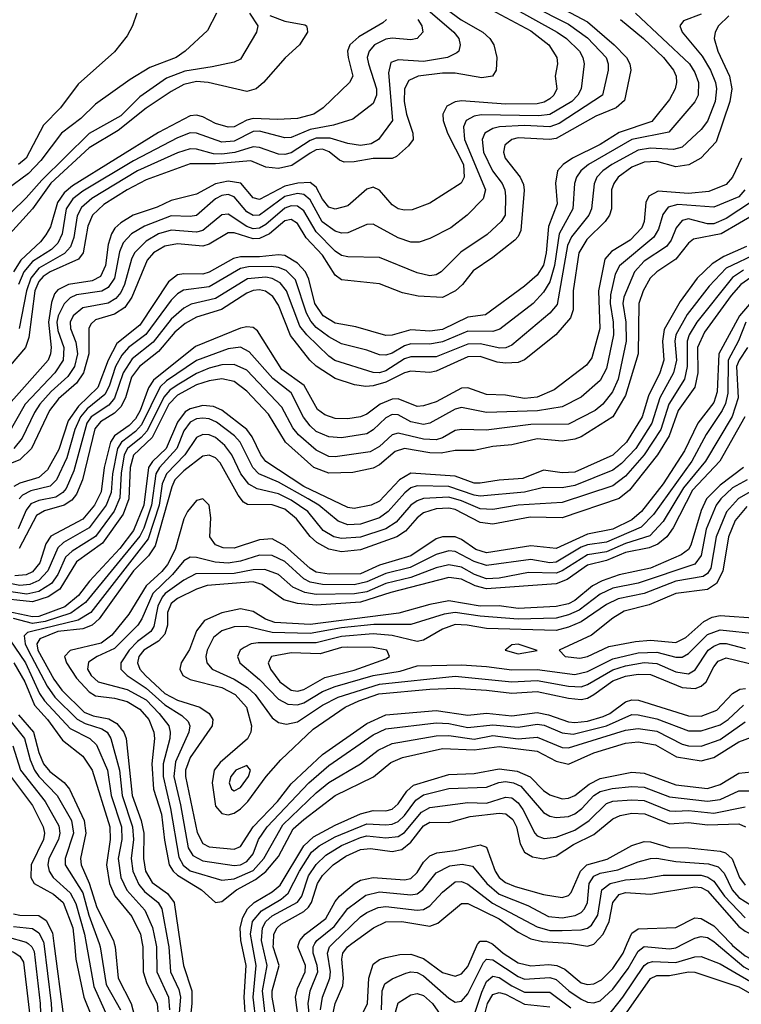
# Model space of a CAD drawing. Header units: inches. Extents: x 990535 to 1117859, y 769386 to 892122.
# Tile 762 of 1056: x 1067209 to 1069497, y 849807 to 852930. Entities that reach past the tile are written whole.
import ezdxf

# ---------------------------------------------------------------- set-up
doc = ezdxf.new("R2010")
doc.units = ezdxf.units.IN
doc.header["$MEASUREMENT"] = 0
doc.layers.add('B0864', color=7, linetype='Continuous')
doc.layers.add('B0865', color=7, linetype='Continuous')

msp = doc.modelspace()

# ---------------------------------------------------------------- linework, layer by layer
at = {"layer": 'B0864', "color": 5}
for points, elevation in [([(1067125.9, 850000), (1067130, 849999), (1067192.1, 849972.1), (1067210, 849960.4), (1067221.5, 849941.5), (1067251.2, 849690)], 3220), ([(1067236, 850000), (1067248.1, 849990), (1067254.9, 849974.9), (1067274.9, 849810), (1067276.2, 849750)], 3240), ([(1067285.7, 850000), (1067309.7, 849810), (1067312.2, 849750)], 3260), ([(1067318.1, 850000), (1067348.1, 849768.1)], 3280), ([(1067383.2, 850000), (1067387.9, 849950), (1067413.2, 849830), (1067436.7, 849770)], 3320), ([(1067419.9, 850000), (1067444.3, 849864.3), (1067487.2, 849770)], 3340), ([(1067461.4, 850000), (1067465, 849990), (1067484.1, 849870), (1067528.7, 849790)], 3360), ([(1067509.4, 850000), (1067512.3, 849990), (1067521.7, 849890), (1067562.8, 849810), (1067573.5, 849770)], 3380), ([(1067598.2, 850000), (1067600, 849990), (1067601.1, 849910), (1067612.9, 849872.9), (1067645.5, 849810), (1067648.6, 849770)], 3420), ([(1067640.9, 850000), (1067642.9, 849990), (1067644.2, 849910), (1067681.2, 849830), (1067684.2, 849790)], 3440), ([(1067680.5, 850000), (1067682.3, 849990), (1067687.8, 849910), (1067714.1, 849854.1), (1067719.5, 849830), (1067710.7, 849730)], 3460), ([(1067718.4, 850000), (1067728.7, 849930), (1067754.8, 849850), (1067755.2, 849810), (1067746.5, 849730), (1067719.7, 849650), (1067713.1, 849613.1), (1067725.6, 849505.6), (1067730, 849496.5), (1067750, 849502.6), (1067787.3, 849532.7), (1067870, 849564.3), (1067890, 849583.2), (1067898.7, 849601.3), (1067906.3, 849670), (1067919.9, 849710), (1067927, 849750), (1067921.5, 849830), (1067927.5, 849930), (1067913.1, 850000)], 3480), ([(1067959.6, 849750), (1067950.1, 849830), (1067959.7, 849930), (1067946.5, 850000)], 3460), ([(1067992.8, 849730), (1067978.9, 849850), (1067993.9, 849930), (1067978.4, 850000)], 3440), ([(1068027.8, 849732.2), (1068010.3, 849830), (1068010, 849850), (1068031.8, 849930), (1068013.6, 849990), (1068014, 850000)], 3420), ([(1068101.6, 849690), (1068084.5, 849830), (1068090, 849857.3), (1068115, 849910), (1068115.6, 849930), (1068090.9, 849990), (1068094.1, 850000)], 3380), ([(1068133.7, 849710), (1068124.4, 849810), (1068130.3, 849849.7), (1068154.5, 849910), (1068152.8, 849930), (1068140, 849970), (1068139.7, 849990), (1068145.8, 850000)], 3360), ([(1068163.6, 849790), (1068170, 849830), (1068193.1, 849890), (1068194.5, 849910), (1068185.3, 849970), (1068191.8, 849990), (1068202.2, 850000)], 3340), ([(1068200.8, 849770), (1068210, 849810), (1068234.1, 849865.9), (1068236.6, 849890), (1068231.3, 849950), (1068234.4, 849970), (1068248.7, 849990), (1068262.5, 850000)], 3320), ([(1068282.7, 849750), (1068312.7, 849810), (1068316.5, 849890), (1068330, 849934.2), (1068350, 849949.3), (1068370, 849955.3), (1068414.6, 849965.4), (1068450, 849966.4), (1068490, 849952.7), (1068550, 849908.7), (1068590, 849896.7), (1068610, 849903.8), (1068630, 849927.2), (1068661.5, 849998.5), (1068663.1, 850000)], 3280), ([(1068356.5, 849790), (1068359.2, 849850), (1068367.5, 849872.5), (1068390, 849888.4), (1068434, 849906), (1068450, 849910.4), (1068470, 849908.6), (1068490, 849898.1), (1068570, 849826.8), (1068590, 849814.1), (1068610, 849816.9), (1068630, 849840.3), (1068680, 849940), (1068690, 849950.4), (1068710, 849948.8), (1068790, 849895.2), (1068810, 849887), (1068890, 849892.7), (1068910, 849886.1), (1068950.3, 849850.3), (1068990, 849823.9), (1069010, 849814.1), (1069030, 849811.6), (1069050, 849818.8), (1069090, 849855.2), (1069139.2, 849920.8), (1069170, 849975.7), (1069189.6, 849990.4), (1069270, 849983.8), (1069290, 849986.3), (1069316.8, 850000)], 3260), ([(1068706, 850000), (1068710, 849998.1), (1068742.8, 849970), (1068790, 849939.4), (1068830, 849929.8), (1068886.7, 849933.3), (1068912.9, 849930), (1068938.4, 849918.4), (1068990, 849875.4), (1069010, 849869.8), (1069030, 849872.3), (1069054.5, 849885.5), (1069090, 849921.4), (1069122.9, 849970), (1069135.8, 850000)], 3280), ([(1068959.2, 850000), (1069010, 849991.6), (1069030, 849998.2), (1069031.7, 850000)], 3320), ([(1069417.8, 850000), (1069505.9, 849925.9), (1069596.4, 849876.4), (1069670, 849825.7), (1069704.4, 849815.6), (1069730, 849814.7), (1069781.1, 849830), (1069814.7, 849845.3), (1069870, 849883.5), (1069904.6, 849895.4), (1069990, 849911.7), (1070000, 849911.3)], 3260), ([(1069464.3, 850000), (1069470, 849994.1), (1069510, 849961.3), (1069690, 849864.9), (1069730, 849863.9), (1069770, 849876.8), (1069850.4, 849929.6), (1069950, 849941.5), (1070000, 849954.6)], 3280), ([(1069070, 849764.6), (1069121.5, 849830), (1069190, 849930.4), (1069201.6, 849938.4), (1069216.7, 849943.3), (1069290, 849940), (1069350, 849958), (1069370, 849959.2), (1069430, 849936), (1069576.9, 849850)], 3240), ([(1068634.3, 849725.7), (1068674.4, 849845.6), (1068690, 849879.9), (1068710, 849896.7), (1068730, 849892.5), (1068770, 849865.5), (1068810, 849845.9), (1068890, 849845.8), (1068956.5, 849796.5)], 3240), ([(1069125.6, 849770), (1069210, 849889.2), (1069230, 849899.1), (1069270, 849899), (1069330, 849910.5), (1069350, 849909.5), (1069490, 849863.2), (1069561.6, 849821.6)], 3220), ([(1068391.1, 849748.9), (1068410, 849811.9), (1068450, 849837.8), (1068470, 849841.9), (1068490, 849835.4), (1068518.1, 849810), (1068574.8, 849730)], 3240), ([(1068657.6, 849670), (1068692.5, 849810), (1068710, 849838.4), (1068730, 849844.5), (1068750, 849839), (1068810, 849807.7), (1068890, 849799.4)], 3220)]:
    msp.add_lwpolyline(points, dxfattribs=dict(at, elevation=elevation))
at = {"layer": 'B0865', "color": 5}
for points, elevation in [([(1068846.3, 853010), (1069010, 852922.4), (1069094.6, 852850), (1069133.6, 852810), (1069144, 852790), (1069147.7, 852770), (1069126.7, 852673.3), (1069100.9, 852650), (1069036.3, 852623.7), (1068910, 852552.5), (1068889.3, 852549.3), (1068790, 852554.6), (1068770, 852549.9), (1068748.2, 852531.8), (1068743.4, 852510), (1068748.9, 852490), (1068796.3, 852430), (1068806.6, 852406.6), (1068809.4, 852389.4), (1068798.6, 852261.4), (1068790, 852241.9), (1068779.1, 852230), (1068710, 852175.1), (1068647.3, 852132.7), (1068613.8, 852090), (1068591.4, 852070), (1068550, 852048.6), (1068472.7, 852052.7), (1068423.2, 852063.2), (1068350, 852091.8), (1068230, 852104.3), (1068210, 852119.4), (1068170, 852182.7), (1068118.1, 852238.1), (1068090, 852283.3), (1068070, 852296.4), (1068050, 852291.5), (1068001.6, 852250), (1067970, 852235.5), (1067950, 852234.6), (1067890, 852253.5), (1067870, 852254), (1067810, 852218), (1067790, 852210.9), (1067710, 852218.8), (1067670, 852211.4), (1067633.9, 852190), (1067613.4, 852166.6), (1067565.1, 852050), (1067542.8, 852017.2), (1067510, 851995.7), (1067450, 851977.6), (1067435.5, 851964.5), (1067428.9, 851950), (1067429, 851870), (1067411.9, 851810), (1067390, 851776.9), (1067333, 851727), (1067303.5, 851690), (1067247, 851570), (1067210, 851534), (1067148.3, 851510)], 3180), ([(1068525.3, 852990), (1068608.8, 852928.8), (1068677.7, 852890), (1068699.9, 852870), (1068712.8, 852850), (1068721.9, 852810), (1068720.7, 852770), (1068709.1, 852750.9), (1068674.3, 852745.7), (1068590, 852760.2), (1068550, 852760.1), (1068472.6, 852750), (1068443, 852737), (1068429.4, 852710.6), (1068428.1, 852670), (1068435.9, 852630), (1068456.2, 852570), (1068457.3, 852550), (1068442.7, 852530), (1068404.4, 852495.6), (1068390.9, 852489.1), (1068330, 852489.8), (1068270, 852478.5), (1068238, 852478), (1068223.6, 852483.6), (1068190.5, 852510.5), (1068170, 852518.8), (1068150, 852516.9), (1068130, 852506.8), (1068072.5, 852467.5), (1068030, 852457.6), (1067990, 852461.9), (1067942.4, 852482.4), (1067830, 852472.2), (1067750, 852472), (1067610, 852421.9), (1067550, 852389.6), (1067476.8, 852343.2), (1067440.2, 852310), (1067425.1, 852274.9), (1067410.5, 852190), (1067396, 852170), (1067306.2, 852130), (1067284.3, 852115.7), (1067270, 852099.8), (1067257.4, 852070), (1067238, 851922), (1067228.1, 851890), (1067155.3, 851804.7)], 3080), ([(1068698.3, 853010), (1068913.4, 852890), (1068942.8, 852870), (1068984.3, 852830), (1068995.4, 852810), (1068998.9, 852790), (1068989.4, 852710), (1068979.3, 852690), (1068960.5, 852670), (1068890, 852628.8), (1068855.1, 852624.9), (1068672.6, 852627.4), (1068650, 852623.7), (1068625.2, 852610), (1068616.3, 852590), (1068620.3, 852550), (1068686.3, 852390), (1068678.8, 852361.2), (1068628.8, 852310), (1068576.3, 852270), (1068510, 852236.2), (1068475.6, 852224.4), (1068450, 852224.4), (1068410, 852238.1), (1068330, 852280.8), (1068310, 852280.2), (1068250, 852253.2), (1068230, 852252.5), (1068210, 852259.3), (1068168.6, 852288.6), (1068130, 852358.3), (1068110, 852374.8), (1068090, 852378), (1068050, 852368.7), (1067970, 852310.2), (1067950, 852308.4), (1067930, 852320.4), (1067890, 852367.9), (1067870, 852375.1), (1067850, 852372.1), (1067830, 852361.2), (1067770, 852308.8), (1067750, 852305.5), (1067690, 852307.7), (1067604.9, 852275.1), (1067564.2, 852250), (1067538, 852222), (1067526.2, 852193.8), (1067510.4, 852110), (1067490, 852080.5), (1067470, 852068.9), (1067390, 852056.8), (1067370, 852047.5), (1067350, 852028.4), (1067331.7, 851990), (1067327.7, 851970), (1067330, 851943.6), (1067349.4, 851890), (1067347.2, 851850), (1067320.6, 851810), (1067226.9, 851710), (1067169.7, 851610)], 3140), ([(1068459.7, 852999.7), (1068586.4, 852890), (1068601.9, 852870), (1068606.1, 852850), (1068601.8, 852830), (1068596, 852824), (1068566, 852810), (1068490, 852797), (1068410, 852802.3), (1068386.4, 852793.6), (1068379, 852761), (1068391.3, 852610), (1068346.8, 852550), (1068323.8, 852536.2), (1068290, 852531), (1068250, 852536.7), (1068194.2, 852554.2), (1068150, 852554.2), (1068130, 852546.8), (1068070, 852507.2), (1068050, 852501.7), (1068030, 852503.2), (1067970, 852524.4), (1067950, 852526.2), (1067891.8, 852508.2), (1067850, 852503.3), (1067824.2, 852504.2), (1067770, 852519.5), (1067750, 852519.8), (1067710, 852506.9), (1067582.8, 852450), (1067437.7, 852362.3), (1067405.6, 852334.4), (1067392, 852308), (1067381.3, 852238.7), (1067370.5, 852209.5), (1067352, 852188), (1067270, 852141.4), (1067244.8, 852110), (1067231, 852070), (1067207.9, 851950)], 3060), ([(1068687.8, 852970), (1068830, 852894.2), (1068887, 852850), (1068913.1, 852810), (1068914.9, 852790), (1068907.4, 852750), (1068912.2, 852710), (1068903.1, 852690), (1068890, 852678.7), (1068872.3, 852667.7), (1068850, 852662.6), (1068750, 852662), (1068610, 852672), (1068590, 852669.6), (1068564.3, 852655.7), (1068551.2, 852630), (1068552.6, 852610), (1068565.5, 852570), (1068616.2, 852470), (1068618.6, 852430), (1068609, 852411), (1068510, 852347.9), (1068453.5, 852326.5), (1068430, 852325.1), (1068410, 852329.5), (1068390, 852342), (1068350, 852388.9), (1068330, 852398), (1068310, 852392.4), (1068250, 852338.9), (1068210, 852328.8), (1068190, 852334.8), (1068170, 852360.1), (1068150, 852398.7), (1068130, 852412.8), (1068091.3, 852411.3), (1068050, 852401.8), (1067970, 852359.4), (1067950, 852365.2), (1067910.8, 852410.8), (1067870, 852417.8), (1067830, 852408.7), (1067770, 852376.3), (1067690, 852355.9), (1067644.9, 852335.1), (1067569.1, 852310), (1067530, 852285.3), (1067511.6, 852268.4), (1067500.2, 852250), (1067490, 852217.2), (1067481.8, 852150), (1067465.2, 852114.8), (1067439, 852101), (1067364.5, 852090), (1067330, 852072.5), (1067320.1, 852059.9), (1067310, 852032.3), (1067300.4, 851970), (1067309.5, 851890), (1067307.7, 851870), (1067299.5, 851850), (1067182.5, 851717.5)], 3120), ([(1068830, 852975.2), (1068950, 852915), (1069010, 852872.1), (1069069.1, 852810), (1069075.5, 852790), (1069075.2, 852770), (1069057.9, 852690), (1068920, 852600), (1068890, 852589.4), (1068810, 852594), (1068730.4, 852589.6), (1068710, 852584.3), (1068684.7, 852570), (1068675.7, 852550), (1068680.4, 852510), (1068709.1, 852450), (1068739.6, 852410), (1068748.2, 852390), (1068750.3, 852370), (1068748.7, 852310), (1068735.6, 852290), (1068691.4, 852248.7), (1068607.7, 852192.3), (1068546.2, 852130), (1068530, 852120.7), (1068510, 852117.8), (1068470, 852127.1), (1068350, 852175.4), (1068250, 852177.2), (1068230, 852181.9), (1068210, 852195.9), (1068150, 852257.1), (1068110, 852323.7), (1068090, 852338.4), (1068070, 852339.5), (1068050, 852332.3), (1067990, 852279.8), (1067970, 852268.2), (1067950, 852266.9), (1067930, 852274), (1067870, 852312.6), (1067850, 852310.6), (1067790, 852261.1), (1067770, 852256.2), (1067690, 852262.5), (1067650, 852250.2), (1067610, 852227.5), (1067573.2, 852190), (1067563.7, 852170), (1067541.8, 852090), (1067530, 852064.6), (1067514.5, 852045.5), (1067489.5, 852030.5), (1067410, 852016.2), (1067378.9, 851990), (1067369.5, 851970), (1067371, 851950), (1067387.4, 851907.4), (1067392.8, 851870), (1067383.2, 851830), (1067362.3, 851797.7), (1067309.2, 851750.8), (1067273.6, 851710), (1067256.1, 851683.9), (1067217.1, 851602.9), (1067190.7, 851570)], 3160), ([(1067938.6, 852950), (1067964.3, 852910), (1067960.2, 852890), (1067910, 852804.5), (1067890, 852794.9), (1067820.2, 852779.8), (1067733.4, 852766.6), (1067675.4, 852744.6), (1067590, 852685), (1067530, 852624.9), (1067430, 852568.8), (1067279.6, 852420.4), (1067230, 852364.2), (1067090.2, 852229.8)], 2960), ([(1068002.5, 852942.5), (1068050, 852925.4), (1068113.3, 852913.3), (1068118.9, 852910), (1068120.8, 852900.8), (1068122.2, 852890), (1068096.8, 852850), (1068050.9, 852809.1), (1067982.4, 852730), (1067959, 852710), (1067930, 852702.1), (1067807.4, 852730), (1067770, 852734), (1067730, 852723.7), (1067690, 852701.5), (1067610, 852648.7), (1067522.1, 852577.9), (1067430, 852523.2), (1067308.4, 852411.6), (1067249.8, 852330.2), (1067104.3, 852170)], 2980), ([(1067834, 852950), (1067804.8, 852895.2), (1067734, 852830), (1067705.2, 852810), (1067621.8, 852778.2), (1067559.7, 852740.3), (1067450, 852661.3), (1067403.5, 852616.5), (1067342.3, 852570), (1067276.6, 852483.4), (1067237.9, 852442.1), (1067168.5, 852391.5)], 2940), ([(1068372.6, 852930), (1068360.6, 852919.4), (1068284.3, 852875.7), (1068256.4, 852850), (1068249.2, 852830), (1068250.9, 852810), (1068266, 852750), (1068254.8, 852730), (1068171.3, 852650), (1068141.8, 852630), (1068090, 852616.1), (1068026.8, 852613.2), (1067950, 852616.3), (1067929.3, 852610.7), (1067890, 852589.9), (1067870, 852588.7), (1067830, 852600.5), (1067790, 852622), (1067770, 852627), (1067750, 852624.5), (1067650, 852571.7), (1067377.2, 852402.8), (1067350, 852380.1), (1067329.5, 852350), (1067306.8, 852273.2), (1067292.8, 852247.2), (1067275.3, 852224.7), (1067213.5, 852166.5), (1067189.5, 852130.5)], 3020), ([(1069114.3, 852930), (1069187.7, 852870), (1069251, 852810), (1069282.6, 852770), (1069290.8, 852750), (1069292.4, 852730), (1069287.6, 852710), (1069270, 852676.5), (1069213.3, 852606.7), (1069110, 852571.9), (1069050, 852533.4), (1068962.6, 852490), (1068932.6, 852470), (1068915, 852450), (1068908.4, 852411.6), (1068914, 852346), (1068886.5, 852273.5), (1068878.4, 852190), (1068870, 852151.2), (1068850, 852119.9), (1068810, 852084.9), (1068686.3, 851993.7), (1068630, 851986.5), (1068550, 851946.8), (1068510, 851942.1), (1068450, 851946), (1068390, 851929), (1068370, 851928.5), (1068275.4, 851955.4), (1068210, 851967.1), (1068171.5, 851990), (1068145.8, 852030), (1068126.7, 852106.7), (1068115.6, 852130), (1068090, 852157), (1068050, 852181.3), (1068030, 852183.9), (1067970, 852177.5), (1067910, 852178.1), (1067887.4, 852172.6), (1067810, 852128.8), (1067790, 852122.7), (1067730, 852123.9), (1067710, 852120.2), (1067681.6, 852098.4), (1067590, 851961.3), (1067517, 851903), (1067489.9, 851850.1), (1067456.8, 851763.2), (1067395.9, 851704.1), (1067362.8, 851657.2), (1067333.3, 851566.7), (1067297.3, 851502.7), (1067270, 851478), (1067210, 851459.9), (1067191.2, 851448.8)], 3220), ([(1069370, 852947.4), (1069313.8, 852926.2), (1069303, 852910), (1069310.1, 852890), (1069373.7, 852813.7), (1069399.3, 852770), (1069415.2, 852730), (1069418.4, 852710), (1069414.5, 852670), (1069390, 852607.4), (1069370, 852581.8), (1069310, 852525.7), (1069282.3, 852517.7), (1069210, 852522.5), (1069170, 852515.8), (1069086.5, 852470), (1069058.2, 852450), (1069039.7, 852430), (1069030.6, 852409.4), (1069022.7, 852330), (1069014.1, 852310), (1068959.2, 852240.8), (1068946.6, 852213.4), (1068913.4, 852026.6), (1068890, 851998.5), (1068770, 851897.8), (1068751.1, 851888.9), (1068731.7, 851888.3), (1068670, 851901.8), (1068630, 851901.1), (1068530, 851860.3), (1068450, 851860.8), (1068430, 851853.7), (1068370, 851816.1), (1068350, 851810), (1068330, 851810.8), (1068209.2, 851849.2), (1068190, 851862.3), (1068119.4, 851930), (1068097.9, 851957.9), (1068055.6, 852070), (1068035.6, 852095.6), (1068010, 852109), (1067990, 852113), (1067932.1, 852107.9), (1067830, 852045.9), (1067752.7, 852027.3), (1067730, 852015.2), (1067690, 851980.1), (1067632.6, 851907.4), (1067565.6, 851854.4), (1067537.4, 851810), (1067510, 851729.4), (1067492.3, 851707.7), (1067435.9, 851670), (1067422.4, 851650), (1067381, 851499), (1067356.8, 851443.2), (1067346.5, 851430), (1067324.1, 851415.9), (1067270, 851405), (1067245.2, 851394.8), (1067230, 851374.7), (1067204.8, 851315.2)], 3260), ([(1068472, 852930), (1068484.1, 852910), (1068487.4, 852890), (1068470.1, 852869.9), (1068450, 852865.6), (1068390.9, 852870.9), (1068370, 852868.1), (1068334.5, 852850), (1068317.1, 852830), (1068311.5, 852810), (1068315.1, 852790), (1068341.1, 852710), (1068340.6, 852690), (1068330, 852663.4), (1068265.5, 852614.5), (1068205, 852595), (1068130, 852581.7), (1068070, 852556.2), (1068050, 852554.5), (1067970, 852575.8), (1067950, 852574.7), (1067890, 852543.9), (1067850, 852541.5), (1067770, 852570.2), (1067750, 852570.7), (1067710, 852554.9), (1067570, 852481.9), (1067410, 852385.9), (1067378, 852362), (1067357, 852330), (1067343.9, 852250), (1067330, 852221), (1067310, 852201.3), (1067250, 852163.2), (1067222.6, 852130), (1067205.8, 852090)], 3040), ([(1067580.8, 852950), (1067567.2, 852910), (1067550, 852878.5), (1067510, 852828), (1067395.3, 852724.7), (1067339, 852650), (1067285.4, 852594.6), (1067229.7, 852490), (1067206.1, 852470)], 2920), ([(1069457.9, 852942.1), (1069425.5, 852910), (1069414.2, 852890), (1069411.5, 852870), (1069422.6, 852830), (1069459.6, 852750), (1069467.7, 852710), (1069461.3, 852670), (1069417.3, 852542.7), (1069369.1, 852490.9), (1069331.2, 852468.8), (1069290, 852462.7), (1069230, 852479.4), (1069190, 852478.1), (1069150, 852461.5), (1069107, 852430), (1069093, 852410), (1069086.2, 852390), (1069085.4, 852330), (1069079.4, 852310), (1069065.7, 852290), (1069007.4, 852232.6), (1068982.4, 852190), (1068964.1, 852070), (1068963.9, 852010), (1068955.9, 851984.1), (1068909.3, 851930.7), (1068810, 851850.7), (1068790, 851842.5), (1068750, 851840.3), (1068723.8, 851843.8), (1068670, 851861.5), (1068630, 851860.5), (1068530, 851815.2), (1068510.3, 851810.3), (1068450, 851814.6), (1068430, 851809.5), (1068370, 851779.8), (1068330, 851768.3), (1068306.5, 851766.5), (1068271.3, 851771.3), (1068210, 851791.9), (1068150, 851830.6), (1068129.6, 851850), (1068068.2, 851928.2), (1068030, 852024.4), (1068012.3, 852052.3), (1067988.8, 852068.8), (1067970, 852073), (1067950, 852070.9), (1067930, 852062.6), (1067849.4, 852010.6), (1067770, 851985.8), (1067733.7, 851966.3), (1067701.7, 851938.3), (1067650, 851877.8), (1067589.1, 851830), (1067564.4, 851795.6), (1067544.9, 851730), (1067530, 851701.7), (1067510, 851682.3), (1067465.3, 851654.7), (1067447.9, 851632.1), (1067409.1, 851470), (1067390, 851424.8), (1067374.5, 851405.5), (1067350.4, 851390), (1067288.2, 851371.8), (1067262.9, 851357.1), (1067207.5, 851252.5)], 3280), ([(1069162.4, 852950), (1069333.3, 852790), (1069350, 852762), (1069361.4, 852730), (1069360.6, 852690), (1069350, 852669.3), (1069267.4, 852572.6), (1069150, 852549.8), (1069013.2, 852470), (1068989, 852450), (1068975, 852430), (1068968.8, 852410), (1068962.8, 852330), (1068919.8, 852250), (1068904.8, 852150), (1068890, 852098.3), (1068870, 852065.6), (1068838, 852030), (1068731.7, 851948.3), (1068710, 851940.8), (1068630, 851942.3), (1068550, 851907.6), (1068510, 851900.4), (1068450, 851901.5), (1068430, 851895), (1068390, 851871.7), (1068370, 851865.4), (1068350, 851866.6), (1068310, 851881.9), (1068230, 851901.6), (1068190, 851923.5), (1068150, 851953.9), (1068133.1, 851973.1), (1068119.1, 851999.1), (1068084.4, 852104.4), (1068054.1, 852134.1), (1068030, 852144), (1068007.1, 852147.1), (1067934.6, 852145.4), (1067910, 852140.4), (1067810, 852082.8), (1067728.5, 852071.5), (1067710, 852060.4), (1067690, 852040.4), (1067609, 851931), (1067554.7, 851890), (1067533.7, 851866.3), (1067513.3, 851830), (1067492.8, 851767.2), (1067479, 851741), (1067423.9, 851696.1), (1067402.2, 851670), (1067384.6, 851630), (1067359.4, 851540.6), (1067326.3, 851470), (1067305.6, 851450), (1067244.4, 851435.6), (1067218.1, 851421.9), (1067207.6, 851410)], 3240), ([(1069498.3, 852490), (1069470, 852430.4), (1069450, 852406.7), (1069394.8, 852385.2), (1069330, 852378.3), (1069234, 852386), (1069204.1, 852370), (1069194.7, 852350), (1069189.8, 852290), (1069181.9, 852270), (1069144.6, 852230), (1069085.9, 852194.1), (1069064.9, 852170), (1069044.2, 852070), (1069049.1, 851950), (1069023.1, 851856.9), (1069006.2, 851833.8), (1068904.1, 851755.9), (1068850, 851732.8), (1068810, 851728.2), (1068750, 851738.5), (1068690, 851741.1), (1068630, 851761.8), (1068610, 851761.2), (1068530, 851717.8), (1068490, 851705.4), (1068470, 851703.5), (1068410, 851727.1), (1068390, 851726.7), (1068352.9, 851710), (1068310, 851678.2), (1068290, 851669.9), (1068250, 851663.4), (1068210, 851664.5), (1068176.7, 851676.7), (1068153.8, 851693.8), (1068111.3, 851770), (1068040.4, 851820.4), (1067963, 851943), (1067950, 851953.4), (1067930, 851955.9), (1067910, 851951.5), (1067767.2, 851892.8), (1067633.9, 851786.1), (1067617.8, 851762.2), (1067591.6, 851690), (1067576.4, 851663.6), (1067557, 851643), (1067510, 851610.2), (1067497.3, 851590), (1067477.2, 851510), (1067467.5, 851432.5), (1067447.1, 851390), (1067410, 851345.9), (1067308.1, 851291.9), (1067292.5, 851267.5), (1067273, 851207), (1067250, 851179.2), (1067230, 851169.1), (1067194.1, 851165.9)], 3320), ([(1069508.7, 852390), (1069490, 852368), (1069410, 852334.7), (1069296.6, 852343.4), (1069265.2, 852334.8), (1069248.3, 852311.7), (1069235.1, 852264.9), (1069220, 852240), (1069111.2, 852148.8), (1069097.6, 852122.4), (1069082.9, 852057.1), (1069081.4, 852030), (1069091.5, 851970), (1069092.7, 851930), (1069070, 851823.7), (1069050, 851785.7), (1068990, 851732.3), (1068930, 851702.2), (1068851.2, 851688.8), (1068690, 851683.6), (1068610, 851699.6), (1068590, 851695), (1068510, 851650.6), (1068490, 851646.4), (1068450, 851654.7), (1068410, 851676.1), (1068390, 851677.6), (1068370, 851667.4), (1068330, 851628.5), (1068310, 851616.6), (1068230, 851603.8), (1068190, 851606.4), (1068150, 851624), (1068130, 851641.9), (1068109.5, 851669.5), (1068070, 851746.2), (1068012.2, 851792.2), (1067936.8, 851876.8), (1067910, 851890.9), (1067870, 851885.8), (1067770, 851848.7), (1067675.4, 851784.6), (1067654.8, 851765.2), (1067595.4, 851644.6), (1067576.4, 851623.6), (1067532.1, 851590), (1067519.5, 851570), (1067503.3, 851490), (1067499.2, 851430), (1067483.6, 851390), (1067430, 851318), (1067348.6, 851271.4), (1067330, 851255.1), (1067298.2, 851181.8), (1067270, 851151), (1067241.3, 851138.7), (1067210, 851134.9), (1067110, 851155.2)], 3340), ([(1069530, 852352.1), (1069450, 852299.5), (1069410, 852282.7), (1069390, 852282.7), (1069330, 852297.8), (1069310, 852292.6), (1069290.8, 852270), (1069275.1, 852230), (1069260.8, 852210), (1069190, 852163.4), (1069158.9, 852130), (1069124.6, 852050), (1069122, 852030), (1069131.1, 851970), (1069132.2, 851910), (1069106.6, 851790), (1069089.1, 851750), (1069058.7, 851710), (1069034, 851690), (1068950, 851647.5), (1068830, 851646.2), (1068688.1, 851628.1), (1068610, 851629.6), (1068590, 851627), (1068550, 851603.5), (1068530, 851597.1), (1068490, 851599.2), (1068410, 851618.8), (1068390, 851613.5), (1068350, 851576.5), (1068320.8, 851559.2), (1068210, 851543.3), (1068190, 851544.6), (1068150, 851564.2), (1068093.5, 851613.5), (1068075.8, 851635.8), (1068040.7, 851700.7), (1067930, 851818.5), (1067890, 851836.4), (1067850, 851834.8), (1067810, 851824.4), (1067770, 851808.1), (1067709, 851771), (1067685.7, 851754.3), (1067666.9, 851733.1), (1067613.8, 851626.2), (1067595, 851605), (1067551.2, 851570), (1067540.6, 851550), (1067531.5, 851491.5), (1067526.9, 851413.1), (1067508.9, 851371.1), (1067450, 851290.4), (1067375.9, 851244.1), (1067354.6, 851225.4), (1067329.9, 851170), (1067310, 851141.4), (1067270, 851116.9), (1067231.7, 851108.3), (1067110, 851125.9)], 3360), ([(1069550, 852317.7), (1069434, 852250), (1069346.4, 852233.6), (1069330, 852221.2), (1069289.9, 852170.1), (1069229.6, 852130), (1069208, 852110), (1069186.4, 852070), (1069172.5, 852030), (1069170.3, 851870), (1069130, 851737.9), (1069089.9, 851670.1), (1068990, 851607.2), (1068970, 851599.4), (1068930, 851593.4), (1068850, 851600.9), (1068770, 851581.1), (1068710, 851575.9), (1068650, 851563.4), (1068590, 851563.4), (1068545.4, 851554.6), (1068510, 851555.7), (1068429.8, 851570.2), (1068399.8, 851560.2), (1068350, 851518.3), (1068330, 851507.2), (1068266.1, 851493.9), (1068190, 851492), (1068142.6, 851510), (1068051.9, 851590), (1067998.9, 851678.9), (1067930, 851751.7), (1067890, 851782.4), (1067850, 851790.8), (1067810, 851784.6), (1067770, 851771.7), (1067710, 851738.8), (1067682.6, 851710), (1067630, 851604.2), (1067570, 851548.5), (1067560, 851510), (1067555.9, 851410), (1067538.1, 851361.9), (1067471.6, 851270), (1067389.3, 851210), (1067336.4, 851123.6), (1067300.3, 851099.7), (1067250, 851083.9), (1067130, 851096.6)], 3380), ([(1069513.8, 852210), (1069441.8, 852178.2), (1069404.6, 852155.4), (1069357.3, 852110), (1069303.9, 852036.1), (1069253.1, 851946.9), (1069247.8, 851910), (1069251.9, 851850), (1069239.5, 851810), (1069202.8, 851737.2), (1069182.9, 851670), (1069133.3, 851590), (1069090, 851549.2), (1068970, 851495.2), (1068930, 851492.7), (1068870, 851501.2), (1068804.8, 851475.2), (1068730, 851469.7), (1068670, 851459.4), (1068650, 851459.6), (1068590, 851482.2), (1068450, 851491.1), (1068413.8, 851470), (1068350, 851403.2), (1068323.8, 851390), (1068270, 851379.1), (1068250, 851383.2), (1068110, 851449.3), (1067990, 851528.1), (1067973.9, 851550), (1067947.1, 851607.1), (1067930, 851629.9), (1067850, 851691.5), (1067823.5, 851703.5), (1067790, 851706.2), (1067750, 851696.1), (1067734, 851686), (1067710, 851653.1), (1067673.6, 851570), (1067631, 851529), (1067618.4, 851510), (1067603.3, 851390), (1067570.5, 851310), (1067527.4, 851252.6), (1067430.8, 851149.2), (1067396.1, 851103.9), (1067352.1, 851067.9), (1067270, 851037.6), (1067250, 851036.3), (1067170, 851053)], 3420), ([(1069551.5, 852190), (1069450, 852141.4), (1069395.4, 852084.6), (1069325.4, 851994.6), (1069289.6, 851930), (1069286.7, 851910), (1069291.5, 851850), (1069282.5, 851810), (1069239.2, 851730), (1069214.1, 851650), (1069163, 851570), (1069117.9, 851522.1), (1069090, 851501), (1068970, 851452.6), (1068930, 851444.8), (1068870, 851445.8), (1068810, 851431.4), (1068670, 851419.2), (1068650, 851421.9), (1068570, 851449.6), (1068470, 851451.9), (1068450, 851444.6), (1068430.5, 851429.5), (1068378, 851370), (1068350.3, 851349.7), (1068290, 851330.2), (1068250, 851327.8), (1068219.6, 851339.6), (1068158.3, 851390), (1068124.2, 851410), (1068030, 851463.1), (1067967.8, 851490), (1067949, 851510), (1067908.8, 851590), (1067890.4, 851610.4), (1067833.3, 851653.3), (1067810, 851663.8), (1067790, 851666.5), (1067770, 851663.6), (1067750, 851653.4), (1067730, 851626.2), (1067707.3, 851570), (1067653.1, 851510), (1067641.4, 851490), (1067626.9, 851390), (1067602.8, 851317.2), (1067590, 851292.3), (1067418.5, 851081.5), (1067372.1, 851047.9), (1067290, 851021), (1067250, 851014.8), (1067190, 851030.4)], 3440), ([(1069504.8, 852135.2), (1069470, 852112), (1069356, 851970), (1069332, 851930), (1069325.4, 851910), (1069326.2, 851830), (1069317.4, 851790), (1069267.8, 851710), (1069242.3, 851630), (1069189.6, 851550), (1069130, 851481.9), (1069090, 851451), (1068930, 851399), (1068790, 851390.4), (1068710, 851376.3), (1068670, 851378.4), (1068610, 851404.3), (1068570, 851415.3), (1068490, 851411.2), (1068470, 851404), (1068450.1, 851390), (1068403.4, 851336.6), (1068370, 851315.5), (1068290, 851288.8), (1068230, 851284), (1068205.9, 851290), (1068171.6, 851310), (1068122.7, 851370), (1068070, 851406.1), (1068030, 851426.1), (1067962.4, 851442.4), (1067936.3, 851456.3), (1067910.4, 851490), (1067881.9, 851550), (1067859.8, 851579.8), (1067830, 851604.3), (1067810, 851613.3), (1067790, 851614.7), (1067770, 851604.8), (1067732.8, 851550), (1067674.9, 851490), (1067661.7, 851458.3), (1067652, 851390), (1067616.6, 851283.4), (1067435.3, 851050), (1067395, 851025), (1067246.7, 850990), (1067233.8, 850986.2), (1067224.1, 850975.9), (1067226.6, 850950), (1067236, 850930), (1067296.2, 850816.2), (1067321.3, 850781.3), (1067391.3, 850711.3), (1067417.4, 850697.4), (1067470, 850681.2), (1067487, 850670), (1067498.9, 850650), (1067525.9, 850550), (1067534.3, 850470), (1067567.2, 850370), (1067569.9, 850330), (1067563, 850270), (1067568.3, 850230), (1067586.8, 850186.8), (1067605.3, 850165.3), (1067648.5, 850130), (1067660.2, 850110), (1067680.5, 850000)], 3460), ([(1069528, 852112), (1069496.2, 852090), (1069464.9, 852055.1), (1069381.3, 851938.7), (1069358.7, 851890), (1069359.7, 851810), (1069350, 851764.4), (1069296.8, 851690), (1069268.3, 851610), (1069231.7, 851550), (1069142.8, 851437.2), (1069110, 851411.2), (1068930, 851350.2), (1068827.9, 851352.1), (1068710, 851329.7), (1068670, 851335.6), (1068590, 851376.8), (1068570, 851380.2), (1068530, 851378.1), (1068490, 851365.5), (1068469.9, 851350.1), (1068432.4, 851307.6), (1068405, 851290), (1068290, 851248.8), (1068230, 851242.1), (1068190, 851250.4), (1068151.6, 851271.6), (1068130.9, 851290.9), (1068087.1, 851347.1), (1068050, 851377.2), (1068010, 851391.6), (1067931.8, 851391.8), (1067919.4, 851399.4), (1067901.8, 851421.8), (1067844.8, 851524.8), (1067830, 851540.5), (1067810, 851548.9), (1067790, 851545.3), (1067730, 851499.5), (1067701.8, 851470), (1067692, 851448), (1067639.3, 851260.7), (1067618.2, 851230), (1067570, 851181.6), (1067461.6, 851030), (1067438.8, 851010), (1067410, 850997.7), (1067330, 850989.2), (1067273.4, 850966.6), (1067263.8, 850950), (1067267.4, 850930), (1067318, 850838), (1067343.1, 850803.1), (1067414.1, 850734.1), (1067442.4, 850722.4), (1067492.1, 850712.1), (1067517.7, 850697.7), (1067540.2, 850670), (1067547.2, 850650), (1067566.5, 850470), (1067594.8, 850390), (1067603.6, 850350), (1067601.9, 850270), (1067608.3, 850230), (1067630, 850194.1), (1067678.6, 850158.6), (1067699.5, 850130), (1067718.4, 850000)], 3480), ([(1069542.6, 852050), (1069492, 851990), (1069425.9, 851870), (1069421, 851750), (1069410, 851715.9), (1069359.3, 851650), (1069317.7, 851562.3), (1069250, 851457.9), (1069181, 851370), (1069150, 851343.7), (1069090, 851314.3), (1069010, 851298.2), (1068910, 851252.4), (1068830, 851261.7), (1068690, 851239.3), (1068656.2, 851250), (1068610, 851281), (1068590, 851289.3), (1068550, 851290.2), (1068530, 851282.9), (1068450, 851229.6), (1068350, 851199.5), (1068290, 851172.8), (1068191.2, 851171.2), (1068150, 851178.1), (1068130, 851189), (1068050, 851261.4), (1068010, 851283.3), (1067970, 851280.3), (1067890, 851254.3), (1067854.7, 851254.7), (1067830, 851263.9), (1067812, 851290), (1067815.1, 851350), (1067810, 851389.7), (1067790, 851410.4), (1067770, 851404.6), (1067741.9, 851370), (1067730, 851346.3), (1067702.7, 851250), (1067677.9, 851202.1), (1067660.1, 851179.9), (1067610, 851133.9), (1067555.4, 851044.6), (1067501.9, 850978.1), (1067467.3, 850952.7), (1067370, 850928.9), (1067351.1, 850910), (1067357.7, 850890), (1067390, 850841.8), (1067430, 850798), (1067450, 850786), (1067510, 850777.9), (1067550, 850767.2), (1067590, 850743.2), (1067619, 850710), (1067635.1, 850670), (1067636.8, 850650), (1067628, 850570), (1067633.9, 850490), (1067658.8, 850410), (1067668.3, 850328.3), (1067683.6, 850250), (1067695.8, 850230), (1067710, 850217.1), (1067786.1, 850170), (1067830, 850130.1), (1067850, 850132.9), (1067897.4, 850170), (1067957.3, 850202.7), (1067990, 850228), (1068030, 850276.1), (1068076.6, 850363.4), (1068110, 850393.9), (1068210, 850469.5), (1068331.3, 850528.7), (1068386.1, 850573.9), (1068423.1, 850590), (1068550, 850618.7), (1068650, 850614.5), (1068730, 850624.5), (1068850, 850610.3), (1068910, 850578.2), (1068950, 850568.7), (1069030, 850605.2), (1069130, 850635.2), (1069170, 850640), (1069225.1, 850630), (1069291.6, 850591.6), (1069370, 850579.5), (1069410, 850589.8), (1069490, 850639.9), (1069530, 850654.4)], 3520), ([(1069512.1, 851970), (1069489, 851911), (1069455.7, 851850), (1069454.9, 851745.1), (1069447.5, 851712.5), (1069437.1, 851690), (1069385.6, 851614.4), (1069340.5, 851530), (1069219.1, 851360.9), (1069179.7, 851320.3), (1069070, 851272.6), (1069010, 851264.6), (1068990, 851256.9), (1068910, 851208.9), (1068890, 851207), (1068830, 851218.1), (1068690, 851198.3), (1068650, 851211.4), (1068590, 851243.4), (1068570, 851245.4), (1068530, 851234.1), (1068447.7, 851192.3), (1068370, 851173.9), (1068310, 851146.8), (1068270, 851138), (1068170, 851138.6), (1068130, 851145.8), (1068110, 851157), (1068050, 851211.4), (1068010, 851230.7), (1067970, 851231.8), (1067910, 851212.5), (1067870, 851206.3), (1067829.5, 851209.5), (1067770, 851224.6), (1067750, 851225.6), (1067730, 851213.9), (1067693.6, 851170), (1067631.7, 851110), (1067597.1, 851030), (1067584.2, 851010), (1067510, 850935.1), (1067454.8, 850910), (1067427.8, 850892.2), (1067424.5, 850870), (1067435.9, 850850), (1067458.2, 850830), (1067550, 850805.8), (1067610, 850772.8), (1067652, 850730), (1067682, 850690), (1067687, 850670), (1067685.5, 850650), (1067664.4, 850570), (1067663.9, 850530), (1067688.1, 850428.1), (1067714.1, 850274.1), (1067728.1, 850248.1), (1067750, 850231), (1067850, 850201.4), (1067890, 850205), (1067950, 850232.2), (1067984.1, 850270), (1068044, 850376), (1068150, 850478.1), (1068190, 850510.3), (1068290.2, 850569.8), (1068346.5, 850613.5), (1068390, 850634.3), (1068530, 850658.8), (1068570, 850659.4), (1068650, 850648), (1068710, 850659.4), (1068790, 850649.7), (1068850, 850654), (1068930, 850621.7), (1068950, 850620.5), (1069130, 850676.8), (1069170, 850681.8), (1069230, 850673.1), (1069310, 850632), (1069330, 850626.9), (1069370, 850626.3), (1069430, 850646.8), (1069510, 850703.4)], 3540), ([(1069517, 851890), (1069490.2, 851850), (1069482.3, 851830), (1069488, 851730), (1069468.5, 851671.5), (1069384.4, 851530), (1069314.7, 851445.3), (1069250, 851338.5), (1069207, 851293), (1069130, 851268.1), (1069070, 851242.2), (1069010, 851232.2), (1068930, 851182.4), (1068910, 851174.8), (1068823.1, 851176.9), (1068730, 851158.5), (1068690, 851156.3), (1068651.6, 851170), (1068610, 851193.2), (1068570, 851201), (1068530, 851191), (1068450, 851160.3), (1068370, 851142.2), (1068310, 851115.8), (1068270.9, 851109.1), (1068150, 851106.9), (1068113.4, 851113.4), (1068075.8, 851130), (1068030, 851170.2), (1067986.4, 851186.4), (1067950, 851185.6), (1067890, 851173.1), (1067767.8, 851172.2), (1067730, 851152.8), (1067671.1, 851110), (1067661.5, 851098.5), (1067647.4, 851070), (1067634.8, 851005.2), (1067625.1, 850990), (1067582.5, 850957.5), (1067556.1, 850930), (1067529.7, 850890), (1067530.1, 850870), (1067550.1, 850850), (1067610, 850809.9), (1067670, 850757.4), (1067723.4, 850723.4), (1067743.8, 850703.8), (1067749, 850690), (1067746.1, 850670), (1067703.3, 850576.7), (1067698, 850530), (1067719.6, 850439.6), (1067743.5, 850303.5), (1067758.9, 850278.9), (1067790, 850262.5), (1067890, 850247.3), (1067910, 850249.8), (1067930, 850259.9), (1067950, 850284.4), (1067967.1, 850330), (1067994, 850370), (1068126.1, 850510), (1068190, 850564.4), (1068330, 850661.6), (1068370, 850680.4), (1068530, 850700.1), (1068570, 850698), (1068630, 850685.1), (1068710, 850694.1), (1068790, 850686.6), (1068850, 850696), (1068872.5, 850692.5), (1068930, 850667.9), (1068964.4, 850664.4), (1069070, 850689.9), (1069150, 850725.9), (1069170, 850725.6), (1069230, 850712.4), (1069330, 850674.9), (1069370, 850674.5), (1069430, 850693.1), (1069455.5, 850710), (1069504.1, 850755.9)], 3560), ([(1069508.6, 851670), (1069428.9, 851530), (1069342.4, 851437.6), (1069281.9, 851318.1), (1069261.7, 851290), (1069233.3, 851266.7), (1069205.4, 851254.6), (1069130, 851239.8), (1069070, 851214.9), (1069010, 851199.6), (1068945.5, 851154.5), (1068910, 851140.6), (1068690, 851125.1), (1068654, 851134), (1068610, 851155), (1068570, 851161.1), (1068386.5, 851113.5), (1068290, 851082.3), (1068150, 851073.3), (1068090, 851078.1), (1068046.7, 851090), (1067978.7, 851138.7), (1067950, 851146.6), (1067804.3, 851135.7), (1067770, 851124), (1067710, 851093.7), (1067690, 851078.4), (1067678.6, 851050), (1067678.1, 851010), (1067670, 850980.8), (1067650, 850959), (1067603.5, 850930), (1067587.5, 850910), (1067583, 850890), (1067590.9, 850870), (1067608.2, 850850), (1067670, 850793.2), (1067710, 850771.8), (1067780.4, 850750), (1067810.6, 850730), (1067821.7, 850710), (1067820.1, 850690), (1067750, 850590), (1067734.7, 850550), (1067734.9, 850530), (1067772.1, 850352.1), (1067790, 850317.5), (1067810, 850306.4), (1067890, 850299.3), (1067910, 850307.5), (1067950.2, 850370), (1068027, 850450), (1068070, 850506.8), (1068170, 850600), (1068310, 850698), (1068370, 850724.8), (1068530, 850738.7), (1068630, 850724.4), (1068690, 850731.1), (1068770, 850721.8), (1068850, 850733), (1068885.7, 850725.7), (1068950, 850702.8), (1068970, 850701), (1069010, 850705.7), (1069059.9, 850720.1), (1069080.3, 850730), (1069130, 850766.7), (1069150, 850772.7), (1069171.4, 850771.4), (1069330, 850722), (1069370, 850721.1), (1069420.2, 850739.8), (1069470, 850793.3), (1069493.1, 850806.9), (1069510.7, 850809.3)], 3580), ([(1069504.9, 851510), (1069430, 851453.1), (1069387.5, 851410), (1069370, 851373.2), (1069337, 851263), (1069329.8, 851250), (1069307.2, 851232.8), (1069210, 851190.8), (1069110, 851169.6), (1069056.3, 851150), (1069025.6, 851134.4), (1068970, 851087.4), (1068950, 851077.4), (1068910, 851068.3), (1068790, 851062.7), (1068730, 851070.6), (1068670, 851069.8), (1068570, 851086.4), (1068510, 851075.1), (1068412.1, 851047.9), (1068130, 851012), (1068018.6, 851018.6), (1067989, 851029), (1067950, 851053.4), (1067910, 851061.9), (1067850, 851049.2), (1067795.8, 851024.2), (1067770, 850991.7), (1067747.4, 850932.6), (1067721.7, 850890), (1067717, 850870), (1067726.8, 850850), (1067750, 850837.3), (1067850, 850811.7), (1067892.7, 850790), (1067928.2, 850750), (1067944.5, 850690), (1067942.6, 850670), (1067931.3, 850648.7), (1067845.4, 850574.6), (1067825.6, 850550), (1067819.5, 850510), (1067830, 850435.9), (1067850, 850412.7), (1067870, 850408.4), (1067890, 850413.8), (1067910, 850427), (1067933.3, 850450), (1067990.7, 850529.3), (1068037, 850583), (1068140.4, 850679.6), (1068241.4, 850750), (1068284.3, 850770), (1068348.6, 850791.4), (1068510, 850806.8), (1068589.5, 850809.5), (1068690, 850803.7), (1068770, 850793.7), (1068850, 850799.8), (1068950, 850778), (1068990, 850774), (1069010, 850778.3), (1069030, 850789.3), (1069090, 850833.6), (1069130, 850847.9), (1069170, 850854.2), (1069210, 850852.7), (1069310, 850812.1), (1069350.8, 850809.2), (1069370, 850816.2), (1069385.8, 850830), (1069410, 850877.1), (1069424.5, 850895.5), (1069450, 850905.6), (1069550, 850881.9)], 3620), ([(1069516.3, 851470), (1069470, 851445), (1069432.1, 851410), (1069417.5, 851390), (1069386.3, 851313.7), (1069369.9, 851230.1), (1069350, 851203.5), (1069170, 851142.8), (1069090, 851127.1), (1069050, 851107.5), (1068983.2, 851056.8), (1068950, 851042.2), (1068910, 851032.1), (1068790, 851029.1), (1068670, 851038.5), (1068590, 851050.1), (1068555.1, 851044.9), (1068450, 851012.2), (1068332, 851012), (1068230, 851000.7), (1068130, 850983.1), (1068010, 850986.8), (1067930, 851005.4), (1067890, 851004.5), (1067850, 850991.2), (1067824.5, 850970), (1067803.6, 850930), (1067800.2, 850910), (1067803.1, 850890), (1067819.8, 850870), (1067890, 850838.6), (1067932.1, 850812.1), (1067955.9, 850790), (1068010, 850716), (1068030, 850701), (1068055.4, 850695.4), (1068090, 850703.1), (1068170, 850756), (1068218.8, 850781.2), (1068350, 850822.6), (1068590, 850847.8), (1068770, 850830.2), (1068850, 850834.1), (1068950, 850815.8), (1068990, 850814.6), (1069010, 850821.2), (1069090, 850868.3), (1069130, 850880.8), (1069190, 850891.1), (1069230, 850888.3), (1069290, 850861.7), (1069330, 850855.6), (1069351.5, 850868.5), (1069392.6, 850930), (1069410, 850943.5), (1069430, 850951), (1069450, 850951.6), (1069510, 850936.1)], 3640), ([(1069550, 851446.5), (1069488.2, 851411.8), (1069450.6, 851369.4), (1069417.6, 851290), (1069400.4, 851190), (1069390, 851173.8), (1069376.1, 851163.9), (1069290, 851148.7), (1069189.6, 851110.4), (1069106.6, 851093.4), (1069070, 851074.9), (1068990, 851019.8), (1068950, 851003.1), (1068910, 850993), (1068690, 850998.7), (1068628.2, 851010), (1068590, 851011.6), (1068550, 850997), (1068490, 850961.8), (1068470, 850957.9), (1068390, 850976.8), (1068330, 850982.2), (1068230, 850973.4), (1068150, 850953.8), (1067966.1, 850953.9), (1067943.2, 850950), (1067920.8, 850939.2), (1067908.1, 850930), (1067899.8, 850910), (1067908, 850890), (1067970, 850837.6), (1068030, 850774.9), (1068059.5, 850759.5), (1068090, 850756.6), (1068110, 850763.1), (1068170, 850799.3), (1068210, 850815.6), (1068330, 850849.7), (1068416.2, 850863.8), (1068470, 850880.2), (1068610, 850883.4), (1068690, 850878.9), (1068770, 850868.3), (1068850, 850869.5), (1068970, 850853.7), (1069010, 850862.7), (1069090, 850903), (1069170, 850922.2), (1069230, 850924.2), (1069290, 850908.4), (1069310, 850908.4), (1069330, 850919.6), (1069390, 850979.7), (1069430, 850995), (1069550, 850981.9)], 3660), ([(1069514.6, 851385.4), (1069478.4, 851341.6), (1069457.4, 851290), (1069439.2, 851180.8), (1069418.5, 851141.5), (1069390, 851122.7), (1069290, 851110.4), (1069205.7, 851074.3), (1069125.8, 851054.2), (1069090, 851032), (1069022.2, 850977.8), (1068919.5, 850930), (1068938.7, 850910), (1068985.5, 850905.5), (1069010, 850910.6), (1069077.6, 850942.4), (1069162, 850958), (1069210, 850961.6), (1069290, 850954.2), (1069322.1, 850970), (1069378.5, 851021.5), (1069405.2, 851034.8), (1069430, 851040.1), (1069550, 851032.3)], 3680), ([(1067145.8, 851010), (1067227.5, 850890), (1067272.5, 850792.5), (1067287.9, 850770), (1067370, 850681.9), (1067432.4, 850650), (1067452.8, 850630), (1067487.6, 850550), (1067499.8, 850470), (1067532.5, 850370), (1067533.4, 850330), (1067522.1, 850270), (1067530.5, 850210), (1067549.2, 850169.2), (1067606.4, 850106.4), (1067631, 850051), (1067640.9, 850000)], 3440), ([(1067191.2, 850890), (1067225.7, 850830), (1067256.4, 850756.4), (1067298, 850710), (1067345.2, 850645.2), (1067410, 850594.2), (1067439.2, 850550), (1067494.8, 850370), (1067496.8, 850330), (1067484.4, 850250), (1067493.9, 850190), (1067511.2, 850151.2), (1067565.4, 850085.4), (1067592.5, 850030), (1067598.2, 850000)], 3420), ([(1067205.5, 850725.5), (1067253, 850670), (1067270, 850605.5), (1067285, 850570), (1067305.4, 850545.4), (1067350.5, 850510.5), (1067367.2, 850490), (1067413.4, 850390), (1067419, 850350), (1067402.2, 850270), (1067404.3, 850250), (1067430, 850191.4), (1067454, 850114), (1067506.5, 850010), (1067509.4, 850000)], 3380), ([(1067182.9, 850702.9), (1067224.8, 850650), (1067242.6, 850582.6), (1067256.1, 850550), (1067270, 850529.3), (1067328.2, 850470), (1067374.1, 850390), (1067379.8, 850350), (1067353.3, 850270), (1067353.7, 850250), (1067410, 850161.2), (1067428.9, 850090), (1067461.4, 850000)], 3360), ([(1067187.4, 850627.4), (1067212.2, 850550), (1067290.6, 850450.6), (1067333.1, 850373.1), (1067336.4, 850350), (1067332.1, 850330), (1067302.4, 850270), (1067298.8, 850250), (1067302.7, 850230), (1067315.8, 850210), (1067370, 850161.3), (1067387.2, 850127.2), (1067414.5, 850030), (1067419.9, 850000)], 3340), ([(1067913.1, 850000), (1067911.1, 850010), (1067908.9, 850050), (1067917, 850083), (1067932.2, 850110), (1067953.2, 850130), (1068010, 850163.9), (1068034.9, 850185.1), (1068110, 850310), (1068141.5, 850338.5), (1068210, 850375.8), (1068290, 850411.5), (1068330, 850421.6), (1068370, 850421.3), (1068390, 850426.1), (1068410, 850442.9), (1068437, 850483), (1068458.2, 850501.8), (1068570, 850536.5), (1068650, 850539.4), (1068730, 850553.8), (1068786.6, 850546.6), (1068828.5, 850528.5), (1068870, 850485.8), (1068890, 850471.9), (1068930, 850458.9), (1068950, 850460.6), (1068970, 850469.8), (1069014.8, 850505.2), (1069050, 850523.1), (1069150, 850543.1), (1069190, 850539.8), (1069290, 850503.2), (1069390, 850492.2), (1069430, 850504.4), (1069490, 850539.9), (1069530, 850544.2)], 3480), ([(1067167.3, 850547.3), (1067250, 850438.2), (1067284.4, 850370), (1067288, 850350), (1067285.3, 850330), (1067246, 850250), (1067245, 850210), (1067255.2, 850190), (1067317, 850157), (1067347.5, 850130), (1067378.4, 850050), (1067383.2, 850000)], 3320), ([(1067946.5, 850000), (1067940.8, 850030), (1067947.7, 850070), (1067975.7, 850104.3), (1068038.8, 850141.2), (1068060.4, 850159.6), (1068096.5, 850230), (1068134.8, 850290), (1068158.6, 850310), (1068210, 850338.9), (1068310, 850379.4), (1068370, 850376.4), (1068390, 850378.4), (1068410, 850387.2), (1068430, 850406.3), (1068465.5, 850454.5), (1068490, 850471.2), (1068570, 850491.2), (1068690, 850496), (1068728.9, 850511.1), (1068750, 850513.9), (1068775.5, 850510), (1068798.7, 850498.7), (1068870, 850415.3), (1068890, 850403.9), (1068910, 850399.4), (1068950, 850403), (1068970, 850411.8), (1068991.7, 850428.3), (1069029.9, 850470), (1069050, 850482), (1069088, 850492), (1069150, 850498.2), (1069190, 850495.5), (1069270, 850465.6), (1069390, 850451.4), (1069430, 850457.2), (1069490, 850484.3), (1069530, 850484.3)], 3460), ([(1067978.4, 850000), (1067976.2, 850010), (1067979.3, 850050), (1067990, 850070), (1068010, 850088), (1068090, 850131.6), (1068103.6, 850150), (1068125.6, 850214.4), (1068150, 850250.7), (1068179.7, 850280.3), (1068230, 850311), (1068290, 850336.5), (1068310, 850341.2), (1068370, 850335), (1068410, 850339.2), (1068430, 850352.5), (1068483, 850417), (1068510, 850431.9), (1068630, 850447.3), (1068690, 850445.6), (1068750, 850464.4), (1068770, 850461.8), (1068790, 850446.5), (1068805.3, 850425.3), (1068842.8, 850350), (1068850, 850342.1), (1068872.7, 850332.7), (1068910, 850337.1), (1068970, 850359.5), (1069015, 850390), (1069070, 850444.1), (1069090, 850451.4), (1069150, 850455.6), (1069190, 850453.4), (1069270, 850421.3), (1069290, 850419.6), (1069330, 850421.8), (1069410, 850413.6), (1069510, 850433.2)], 3440), ([(1068014, 850000), (1068015.3, 850030), (1068025.9, 850050), (1068038.4, 850061.6), (1068110, 850101.7), (1068125, 850115), (1068134.4, 850130), (1068153.3, 850190), (1068170, 850215.4), (1068203.6, 850250), (1068243.2, 850276.8), (1068290, 850298.1), (1068321.4, 850301.4), (1068390, 850291.6), (1068421.6, 850298.4), (1068450, 850321.6), (1068490, 850373.6), (1068510, 850384.9), (1068570, 850383.8), (1068637.3, 850402.7), (1068730, 850413.1), (1068751.2, 850411.2), (1068773.6, 850393.6), (1068784.2, 850370), (1068796.7, 850316.7), (1068810.3, 850290.3), (1068835.1, 850275.1), (1068870, 850269.1), (1068910, 850278.7), (1068965.6, 850314.4), (1069030, 850345.4), (1069090, 850396), (1069113.5, 850406.5), (1069150, 850413.8), (1069191.8, 850411.8), (1069270, 850379.3), (1069330, 850384.1), (1069390, 850376.2), (1069490, 850379.4), (1069511.3, 850370)], 3420), ([(1068094.1, 850000), (1068097.4, 850010), (1068114.9, 850030), (1068180.4, 850079.6), (1068210, 850133.4), (1068224, 850150), (1068270, 850189.4), (1068290, 850200.9), (1068330, 850209.3), (1068430, 850202.2), (1068450, 850206.4), (1068470, 850225.2), (1068490, 850257.7), (1068510, 850278.5), (1068532, 850288), (1068590, 850295.4), (1068670, 850313.1), (1068690, 850305.8), (1068717, 850230), (1068730.1, 850210), (1068750, 850193.6), (1068780.6, 850180.6), (1068870, 850155.6), (1068930, 850145.9), (1068950, 850152.4), (1068957.9, 850162.1), (1068987.5, 850230), (1069008.1, 850250), (1069072.7, 850267.3), (1069150, 850311.2), (1069190, 850323.8), (1069210, 850322.5), (1069270, 850304.8), (1069330, 850303.5), (1069430, 850293.5), (1069447.5, 850287.5), (1069468.8, 850268.8), (1069492.1, 850210), (1069510, 850185.6)], 3380), ([(1068145.8, 850000), (1068151.9, 850010), (1068206.1, 850053.9), (1068250, 850111), (1068306.7, 850153.3), (1068350, 850164), (1068450, 850154.5), (1068470, 850158.2), (1068488.2, 850171.8), (1068530, 850224.8), (1068573.5, 850246.5), (1068612, 850252), (1068645, 850245), (1068690.9, 850190), (1068730, 850156.1), (1068820.7, 850120.7), (1068886.3, 850086.3), (1068930, 850081.7), (1068971.1, 850088.9), (1068990, 850098.7), (1069000.4, 850110), (1069009.5, 850130.5), (1069015.4, 850190), (1069030, 850214), (1069050, 850223.2), (1069105.8, 850234.2), (1069170, 850259.2), (1069210, 850270.1), (1069230, 850270.8), (1069290, 850260.7), (1069393, 850253), (1069423.7, 850243.7), (1069443.3, 850223.3), (1069468.3, 850170), (1069490, 850146.4), (1069530, 850120.2)], 3360), ([(1068202.2, 850000), (1068290, 850084.9), (1068310, 850098.8), (1068346, 850114), (1068370, 850117.6), (1068470, 850105.8), (1068490, 850107.9), (1068510, 850119.9), (1068550, 850162.6), (1068590, 850195.6), (1068610, 850197), (1068630, 850187.9), (1068708.4, 850128.4), (1068850, 850053.5), (1068890, 850041.7), (1068930, 850041), (1068990, 850043.8), (1069010, 850048.7), (1069022.1, 850057.9), (1069042.3, 850090), (1069055.7, 850170), (1069082.2, 850190), (1069130, 850202.6), (1069190, 850205.9), (1069250, 850217.2), (1069370, 850216.7), (1069390.9, 850210.9), (1069410, 850197.7), (1069444.7, 850150), (1069510, 850082.1)], 3340), ([(1069031.7, 850000), (1069059.6, 850030), (1069078.5, 850070), (1069090.3, 850130), (1069110, 850155.1), (1069130, 850161.5), (1069210, 850156.9), (1069350, 850179.7), (1069370, 850177.6), (1069390, 850166.9), (1069490, 850054.6), (1069510, 850038.9), (1069587.7, 850000)], 3320), ([(1068262.5, 850000), (1068331.4, 850050), (1068370, 850069), (1068421.6, 850070), (1068510, 850055.6), (1068535.2, 850064.8), (1068610, 850126.7), (1068630, 850127.4), (1068730, 850078.7), (1068790, 850036), (1068830, 850015.5), (1068866.7, 850006.7), (1068950, 850001.5), (1068959.2, 850000)], 3320), ([(1067190, 850094.6), (1067210, 850090), (1067270, 850089.1), (1067293, 850073), (1067313.7, 850033.7), (1067318.1, 850000)], 3280), ([(1069135.8, 850000), (1069150, 850033), (1069170, 850046.7), (1069290, 850051.3), (1069350, 850081.9), (1069370, 850079.9), (1069410, 850056.2), (1069464.3, 850000)], 3280), ([(1067190, 850053.8), (1067250, 850047.3), (1067270, 850034.1), (1067285, 850005), (1067285.7, 850000)], 3260), ([(1067170, 850021.1), (1067230, 850004.9), (1067236, 850000)], 3240), ([(1069316.8, 850000), (1069350, 850017), (1069370, 850022.6), (1069390, 850018.8), (1069410, 850006.6), (1069417.8, 850000)], 3260), ([(1068663.1, 850000), (1068670, 850007.1), (1068690, 850007.7), (1068706, 850000)], 3280)]:
    msp.add_lwpolyline(points, dxfattribs=dict(at, elevation=elevation))
for points, elevation in [([(1068250, 850940.2), (1068230, 850938.6), (1068161.7, 850918.3), (1068070, 850922.2), (1068008.3, 850910), (1067997.6, 850890), (1068005.1, 850870), (1068033.8, 850830), (1068070, 850803.5), (1068090, 850800.7), (1068110, 850805.6), (1068176.7, 850843.3), (1068270, 850867.3), (1068370, 850902.9), (1068382.4, 850910), (1068374.1, 850930), (1068330, 850939.3)], 3680), ([(1068790, 850949.8), (1068770, 850947.6), (1068749.2, 850930), (1068790, 850918.6), (1068850, 850929.4)], 3680), ([(1067930, 850564.1), (1067894.4, 850550), (1067879, 850530), (1067873.9, 850510), (1067881.4, 850490), (1067890, 850483.8), (1067910, 850494.7), (1067934.8, 850530), (1067941, 850550)], 3640)]:
    msp.add_lwpolyline(points, close=True, dxfattribs=dict(at, elevation=elevation))

doc.saveas('drawing.dxf')
